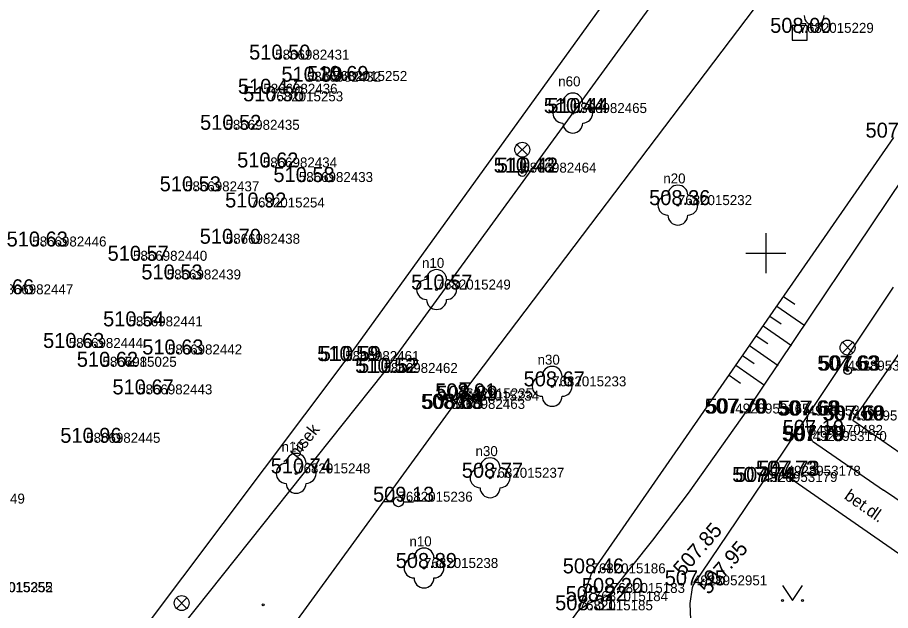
# Model space of a CAD drawing. Extents: x -669251 to -668549, y -1128351 to -1127698.
# Drawn here: x -668787.5 to -668743.75, y -1128067.9 to -1128038.19 of the extents above; entities that cross this region are included whole.
import ezdxf

# ---------------------------------------------------------------- set-up
doc = ezdxf.new("R2010")
doc.units = 0
for name, color, linetype in [('Vrstva 1', 7, 'Continuous'), ('Vrstva 10', 7, 'Continuous'), ('Vrstva 14', 7, 'Continuous'), ('Vrstva 15', 7, 'Continuous'), ('Vrstva 2', 7, 'Continuous'), ('Vrstva 22', 7, 'Continuous'), ('Vrstva 26', 7, 'Continuous'), ('Vrstva 28', 7, 'Continuous'), ('Vrstva 3', 7, 'Continuous'), ('Vrstva 33', 7, 'Continuous'), ('Vrstva 36', 7, 'Continuous'), ('Vrstva 40', 7, 'Continuous'), ('Vrstva 47', 7, 'Continuous'), ('Vrstva 5', 7, 'Continuous'), ('Vrstva 61', 7, 'Continuous')]:
    doc.layers.add(name, color=color, linetype=linetype)

msp = doc.modelspace()

# ---------------------------------------------------------------- linework, layer by layer
at = {"layer": 'Vrstva 1'}
for p, q in [((-668748.31, -1128038.96), (-668748.31, -1128038.96)), ((-668774.586, -1128040.301), (-668774.586, -1128040.301)), ((-668771.69, -1128041.37), (-668771.69, -1128041.37)), ((-668773.001, -1128041.407), (-668773.001, -1128041.407)), ((-668775.183, -1128042.012), (-668775.183, -1128042.012)), ((-668774.9, -1128042.39), (-668774.9, -1128042.39)), ((-668759.675, -1128042.978), (-668759.675, -1128042.978)), ((-668777.079, -1128043.818), (-668777.079, -1128043.818)), ((-668775.206, -1128045.704), (-668775.206, -1128045.704)), ((-668762.206, -1128045.963), (-668762.206, -1128045.963)), ((-668773.403, -1128046.435), (-668773.403, -1128046.435)), ((-668779.103, -1128046.899), (-668779.103, -1128046.899)), ((-668775.82, -1128047.71), (-668775.82, -1128047.71)), ((-668754.41, -1128047.59), (-668754.41, -1128047.59)), ((-668786.761, -1128049.664), (-668786.761, -1128049.664)), ((-668777.061, -1128049.527), (-668777.061, -1128049.527)), ((-668781.713, -1128050.38), (-668781.713, -1128050.38)), ((-668780.021, -1128051.314), (-668780.021, -1128051.314)), ((-668766.5, -1128051.82), (-668766.5, -1128051.82)), ((-668781.938, -1128053.664), (-668781.938, -1128053.664)), ((-668784.933, -1128054.747), (-668784.933, -1128054.747)), ((-668779.963, -1128055.072), (-668779.963, -1128055.072)), ((-668783.243, -1128055.691), (-668783.243, -1128055.691)), ((-668783.24, -1128055.69), (-668783.24, -1128055.69)), ((-668771.078, -1128055.401), (-668771.078, -1128055.401)), ((-668769.158, -1128055.999), (-668769.158, -1128055.999)), ((-668745.9, -1128055.88), (-668745.9, -1128055.88)), ((-668760.71, -1128056.67), (-668760.71, -1128056.67)), ((-668781.456, -1128057.073), (-668781.456, -1128057.073)), ((-668765.39, -1128057.27), (-668765.39, -1128057.27)), ((-668765.08, -1128057.39), (-668765.08, -1128057.39)), ((-668765.783, -1128057.799), (-668765.783, -1128057.799)), ((-668751.53, -1128058.03), (-668751.53, -1128058.03)), ((-668747.9, -1128058.13), (-668747.9, -1128058.13)), ((-668745.64, -1128058.38), (-668745.64, -1128058.38)), ((-668747.849, -1128059.102), (-668747.849, -1128059.102)), ((-668784.059, -1128059.499), (-668784.059, -1128059.499)), ((-668747.66, -1128059.41), (-668747.66, -1128059.41)), ((-668773.54, -1128061.03), (-668773.54, -1128061.03)), ((-668763.82, -1128061.25), (-668763.82, -1128061.25)), ((-668750.13, -1128061.46), (-668750.13, -1128061.46)), ((-668748.96, -1128061.15), (-668748.96, -1128061.15)), ((-668768.41, -1128062.45), (-668768.41, -1128062.45)), ((-668767.13, -1128065.77), (-668767.13, -1128065.77)), ((-668758.74, -1128066.04), (-668758.74, -1128066.04)), ((-668753.65, -1128066.64), (-668753.65, -1128066.64)), ((-668757.77, -1128067.02), (-668757.77, -1128067.02)), ((-668758.62, -1128067.43), (-668758.62, -1128067.43)), ((-668759.38, -1128067.89), (-668759.38, -1128067.89))]:
    msp.add_line(p, q, dxfattribs=at)
at = {"layer": 'Vrstva 10'}
for p, q in [((-668748.914, -1128024.729), (-668771.078, -1128055.401)), ((-668747.9, -1128058.13), (-668743.598, -1128051.706)), ((-668790.513, -1128081.24), (-668771.078, -1128055.401)), ((-668750.13, -1128061.46), (-668747.9, -1128058.13)), ((-668747.66, -1128059.41), (-668744.097, -1128061.869)), ((-668753.65, -1128066.64), (-668750.13, -1128061.46)), ((-668739.39, -1128067.81), (-668748.96, -1128061.15))]:
    msp.add_line(p, q, dxfattribs=at)
for points in [[(-668760.517, -1128069.495), (-668759.949, -1128068.693), (-668759.38, -1128067.89), (-668758.929, -1128067.574), (-668758.62, -1128067.43), (-668758.168, -1128067.26), (-668757.95, -1128067.167), (-668757.77, -1128067.02), (-668755.656, -1128064.371), (-668753.879, -1128062.017), (-668750.898, -1128057.833), (-668742.33, -1128045.07), (-668735.093, -1128034.445), (-668727.855, -1128023.819)], [(-668747.66, -1128059.41), (-668747.875, -1128058.938), (-668747.936, -1128058.424), (-668747.9, -1128058.13)], [(-668748.96, -1128061.15), (-668749.467, -1128061.167), (-668750.13, -1128061.46)], [(-668739.28, -1128063.82), (-668739.47, -1128064.025), (-668739.66, -1128064.23), (-668739.86, -1128064.352), (-668740.047, -1128064.382), (-668740.342, -1128064.346), (-668740.6, -1128064.23), (-668742.349, -1128063.049), (-668744.097, -1128061.869)], [(-668753.267, -1128069.782), (-668753.561, -1128069.159), (-668753.759, -1128068.37), (-668753.799, -1128067.556), (-668753.679, -1128066.751), (-668753.65, -1128066.64)]]:
    msp.add_lwpolyline(points, dxfattribs=at)
at = {"layer": 'Vrstva 14'}
for p, q in [((-668742.821, -1128019.83), (-668769.158, -1128055.999)), ((-668740.366, -1128024.229), (-668765.783, -1128057.799)), ((-668758.74, -1128066.04), (-668743.59, -1128044.21)), ((-668769.158, -1128055.999), (-668779.275, -1128068.678)), ((-668765.783, -1128057.799), (-668793.318, -1128095.548)), ((-668759.38, -1128067.89), (-668758.74, -1128066.04))]:
    msp.add_line(p, q, dxfattribs=at)
at = {"layer": 'Vrstva 15'}
for p, q in [((-668749.109, -1128052.162), (-668748.551, -1128052.55)), ((-668749.451, -1128052.655), (-668748.047, -1128053.63)), ((-668749.793, -1128053.148), (-668749.228, -1128053.54)), ((-668750.135, -1128053.641), (-668748.715, -1128054.627)), ((-668750.477, -1128054.134), (-668749.906, -1128054.53)), ((-668750.819, -1128054.627), (-668749.386, -1128055.622)), ((-668751.162, -1128055.12), (-668750.586, -1128055.519)), ((-668751.504, -1128055.613), (-668750.061, -1128056.614)), ((-668751.846, -1128056.106), (-668751.267, -1128056.507))]:
    msp.add_line(p, q, dxfattribs=at)
at = {"layer": 'Vrstva 22'}
for centre in [(-668759.675, -1128042.978), (-668754.41, -1128047.59), (-668766.5, -1128051.82), (-668760.71, -1128056.67), (-668773.54, -1128061.03), (-668763.82, -1128061.25), (-668767.13, -1128065.77)]:
    msp.add_circle(centre, 0.05, dxfattribs=at)
for centre, start, end in [((-668747.58, -1128038.09), 180, 0), ((-668759.675, -1128042.478), 0, 180), ((-668760.175, -1128042.978), 90, 270), ((-668759.175, -1128042.978), 270, 90), ((-668759.675, -1128043.478), 180, 0), ((-668754.41, -1128047.09), 0, 180), ((-668754.91, -1128047.59), 90, 270), ((-668753.91, -1128047.59), 270, 90), ((-668754.41, -1128048.09), 180, 0), ((-668766.5, -1128051.32), 0, 180), ((-668767, -1128051.82), 90, 270), ((-668766, -1128051.82), 270, 90), ((-668766.5, -1128052.32), 180, 0), ((-668760.71, -1128056.17), 0, 180), ((-668761.21, -1128056.67), 90, 270), ((-668760.21, -1128056.67), 270, 90), ((-668760.71, -1128057.17), 180, 0), ((-668773.54, -1128060.53), 0, 180), ((-668774.04, -1128061.03), 90, 270), ((-668773.04, -1128061.03), 270, 90), ((-668763.82, -1128060.75), 0, 180), ((-668764.32, -1128061.25), 90, 270), ((-668763.32, -1128061.25), 270, 90), ((-668773.54, -1128061.53), 180, 0), ((-668763.82, -1128061.75), 180, 0), ((-668767.13, -1128065.27), 0, 180), ((-668767.63, -1128065.77), 90, 270), ((-668766.63, -1128065.77), 270, 90), ((-668767.13, -1128066.27), 180, 0)]:
    msp.add_arc(centre, 0.5, start, end, dxfattribs=at)
at = {"layer": 'Vrstva 26'}
msp.add_lwpolyline([(-668748.685, -1128039.335), (-668747.935, -1128039.335), (-668747.935, -1128038.585), (-668748.685, -1128038.585)], close=True, dxfattribs=at)
msp.add_circle((-668748.31, -1128038.96), 0.02, dxfattribs=at)
at = {"layer": 'Vrstva 28'}
for p, q in [((-668765.33, -1128056.49), (-668764.83, -1128056.49)), ((-668765.08, -1128057.015), (-668765.08, -1128056.49)), ((-668765.345, -1128057.655), (-668764.815, -1128057.125)), ((-668765.64, -1128057.27), (-668766.14, -1128057.27)), ((-668765.14, -1128057.27), (-668764.64, -1128057.27)), ((-668768.66, -1128062.45), (-668769.16, -1128062.45)), ((-668768.16, -1128062.45), (-668767.66, -1128062.45))]:
    msp.add_line(p, q, dxfattribs=at)
for centre, radius in [((-668765.39, -1128057.27), 0.25), ((-668765.08, -1128057.39), 0.375), ((-668768.41, -1128062.45), 0.25)]:
    msp.add_circle(centre, radius, dxfattribs=at)
at = {"layer": 'Vrstva 33'}
for p, q in [((-668762.471, -1128044.548), (-668761.941, -1128045.078)), ((-668762.471, -1128045.078), (-668761.941, -1128044.548)), ((-668762.206, -1128045.963), (-668762.206, -1128045.188)), ((-668746.165, -1128054.465), (-668745.635, -1128054.995)), ((-668746.165, -1128054.995), (-668745.635, -1128054.465)), ((-668745.9, -1128055.88), (-668745.9, -1128055.105)), ((-668779.54, -1128067.263), (-668779.01, -1128067.793)), ((-668779.54, -1128067.793), (-668779.01, -1128067.263))]:
    msp.add_line(p, q, dxfattribs=at)
for centre, radius in [((-668762.206, -1128044.813), 0.375), ((-668762.206, -1128045.963), 0.19), ((-668762.206, -1128045.963), 0.05), ((-668745.9, -1128054.73), 0.375), ((-668745.9, -1128055.88), 0.19), ((-668745.9, -1128055.88), 0.05), ((-668779.275, -1128067.528), 0.375)]:
    msp.add_circle(centre, radius, dxfattribs=at)
at = {"layer": 'Vrstva 36'}
for p, q in [((-668749.16, -1128066.653), (-668748.66, -1128067.403)), ((-668748.66, -1128067.403), (-668748.16, -1128066.653))]:
    msp.add_line(p, q, dxfattribs=at)
for centre in [(-668775.187, -1128067.619), (-668749.16, -1128067.403), (-668748.16, -1128067.403)]:
    msp.add_circle(centre, 0.05, dxfattribs=at)
at = {"layer": 'Vrstva 5'}
for p, q in [((-668745.64, -1128058.38), (-668739.23, -1128049.11)), ((-668738.805, -1128063.125), (-668745.64, -1128058.38))]:
    msp.add_line(p, q, dxfattribs=at)
at = {"layer": 'Vrstva 61'}
for p, q in [((-668750, -1128049), (-668750, -1128051)), ((-668751, -1128050), (-668749, -1128050))]:
    msp.add_line(p, q, dxfattribs=at)

# ---------------------------------------------------------------- texts
at = {"layer": 'Vrstva 2'}
for s, p in [('7682015229', (-668748.31, -1128038.96)), ('5866982431', (-668774.586, -1128040.301)), ('5866982432', (-668773.001, -1128041.407)), ('7682015252', (-668771.69, -1128041.37)), ('5866982436', (-668775.183, -1128042.012)), ('7682015253', (-668774.9, -1128042.39)), ('5866982465', (-668759.675, -1128042.978)), ('5866982435', (-668777.079, -1128043.818)), ('5866982434', (-668775.206, -1128045.704)), ('5866982464', (-668762.206, -1128045.963)), ('5866982433', (-668773.403, -1128046.435)), ('5866982437', (-668779.103, -1128046.899)), ('7682015254', (-668775.82, -1128047.71)), ('7682015232', (-668754.41, -1128047.59)), ('5866982446', (-668786.761, -1128049.664)), ('5866982438', (-668777.061, -1128049.527)), ('5866982440', (-668781.713, -1128050.38)), ('5866982439', (-668780.021, -1128051.314)), ('7682015249', (-668766.5, -1128051.82)), ('5866982447', (-668788.426, -1128052.058)), ('5866982441', (-668781.938, -1128053.664)), ('5866982444', (-668784.933, -1128054.747)), ('5866982442', (-668779.963, -1128055.072)), ('5866982461', (-668771.078, -1128055.401)), ('5867015025', (-668783.243, -1128055.691)), ('5866985025', (-668783.24, -1128055.69)), ('4928953167', (-668745.9, -1128055.88)), ('5866982462', (-668769.158, -1128055.999)), ('7682015233', (-668760.71, -1128056.67)), ('5866982443', (-668781.456, -1128057.073)), ('7682015235', (-668765.39, -1128057.27)), ('7682015234', (-668765.08, -1128057.39)), ('5866982463', (-668765.783, -1128057.799)), ('4928953165', (-668751.53, -1128058.03)), ('4928953169', (-668747.9, -1128058.13)), ('4928953168', (-668745.64, -1128058.38)), ('5496970482', (-668747.849, -1128059.102)), ('5866982445', (-668784.059, -1128059.499)), ('4928953170', (-668747.66, -1128059.41)), ('7682015248', (-668773.54, -1128061.03)), ('4928953178', (-668748.96, -1128061.15)), ('7682015237', (-668763.82, -1128061.25)), ('4928953179', (-668750.13, -1128061.46)), ('7682015236', (-668768.41, -1128062.45)), ('5866982449', (-668790.852, -1128062.543)), ('7682015238', (-668767.13, -1128065.77)), ('7682015186', (-668758.74, -1128066.04)), ('4928952951', (-668753.65, -1128066.64)), ('7682015255', (-668789.47, -1128066.98)), ('7682015352', (-668789.444, -1128066.984)), ('7682015183', (-668757.77, -1128067.02)), ('7682015184', (-668758.62, -1128067.43)), ('7682015185', (-668759.38, -1128067.89))]:
    msp.add_text(s, height=0.5, dxfattribs=at).set_placement(p)
at = {"layer": 'Vrstva 3'}
for s, p in [('508.00 ', (-668749.782, -1128038.96)), ('510.50 ', (-668775.895, -1128040.301)), ('510.39 ', (-668774.277, -1128041.407)), ('510.69 ', (-668772.98, -1128041.37)), ('510.47 ', (-668776.457, -1128042.012)), ('510.56 ', (-668776.196, -1128042.39)), ('510.44 ', (-668761.131, -1128042.978)), ('510.44 ', (-668760.949, -1128042.978)), ('510.52 ', (-668778.353, -1128043.818)), ('507.88 ', (-668745.005, -1128044.21)), ('510.62 ', (-668776.493, -1128045.704)), ('510.43 ', (-668763.642, -1128045.963)), ('510.42 ', (-668763.48, -1128045.963)), ('510.58 ', (-668774.677, -1128046.435)), ('510.53 ', (-668780.377, -1128046.899)), ('510.92 ', (-668777.096, -1128047.71)), ('508.36 ', (-668755.848, -1128047.59)), ('510.70 ', (-668778.37, -1128049.527)), ('510.63 ', (-668788.048, -1128049.664)), ('510.57 ', (-668782.987, -1128050.38)), ('510.53 ', (-668781.295, -1128051.314)), ('510.66 ', (-668789.736, -1128052.058)), ('510.57 ', (-668767.774, -1128051.82)), ('510.54 ', (-668783.212, -1128053.664)), ('510.63 ', (-668786.22, -1128054.747)), ('510.63 ', (-668781.25, -1128055.072)), ('510.62 ', (-668784.53, -1128055.691)), ('510.62 ', (-668784.527, -1128055.69)), ('510.59 ', (-668772.484, -1128055.401)), ('510.59 ', (-668772.354, -1128055.401)), ('510.52 ', (-668770.583, -1128055.999)), ('510.52 ', (-668770.432, -1128055.999)), ('507.63 ', (-668747.424, -1128055.88)), ('507.63 ', (-668747.329, -1128055.88)), ('508.67 ', (-668762.139, -1128056.67)), ('510.67 ', (-668782.743, -1128057.073)), ('508.91 ', (-668766.57, -1128057.27)), ('508.89 ', (-668766.498, -1128057.39)), ('508.69 ', (-668767.283, -1128057.799)), ('508.68 ', (-668767.212, -1128057.799)), ('507.70 ', (-668753.069, -1128058.03)), ('507.70 ', (-668752.981, -1128058.03)), ('507.68 ', (-668749.424, -1128058.13)), ('507.68 ', (-668749.329, -1128058.13)), ('507.60 ', (-668747.164, -1128058.38)), ('507.60 ', (-668747.104, -1128058.38)), ('507.10 ', (-668749.158, -1128059.102)), ('510.96 ', (-668785.357, -1128059.499)), ('507.70 ', (-668749.199, -1128059.41)), ('507.70 ', (-668749.111, -1128059.41)), ('510.74 ', (-668774.814, -1128061.03)), ('508.77 ', (-668765.235, -1128061.25)), ('507.73 ', (-668750.499, -1128061.15)), ('507.73 ', (-668750.375, -1128061.15)), ('507.74 ', (-668751.688, -1128061.46)), ('507.74 ', (-668751.545, -1128061.46)), ('509.13 ', (-668769.686, -1128062.45)), ('508.89 ', (-668768.548, -1128065.77)), ('508.46 ', (-668760.178, -1128066.04)), ('507.95 ', (-668755.067, -1128066.64)), ('508.20 ', (-668759.221, -1128067.02)), ('508.22 ', (-668760.035, -1128067.43)), ('508.31 ', (-668760.558, -1128067.89))]:
    msp.add_text(s, height=0.75, dxfattribs=at).set_placement(p)
for s, p in [('507.85 ', (-668754.155, -1128066.229)), ('507.95 ', (-668752.866, -1128067.143))]:
    msp.add_text(s, height=0.75, rotation=48.9567, dxfattribs=at).set_placement(p)
at = {"layer": 'Vrstva 40'}
for s, rotation, p in [('pisek', 51.4125, (-668773.495, -1128060.312)), ('bet.dl.', 325.165, (-668746.117, -1128062.275))]:
    msp.add_text(s, height=0.6, rotation=rotation, dxfattribs=at).set_placement(p)
at = {"layer": 'Vrstva 47'}
for s, p in [('n60', (-668760.404, -1128041.642)), ('n20', (-668755.139, -1128046.504)), ('n10', (-668767.23, -1128050.734)), ('n30', (-668761.439, -1128055.584)), ('n10', (-668774.27, -1128059.944)), ('n30', (-668764.549, -1128060.164)), ('n10', (-668767.86, -1128064.684))]:
    msp.add_text(s, height=0.499, dxfattribs=at).set_placement(p)

doc.saveas('drawing.dxf')
